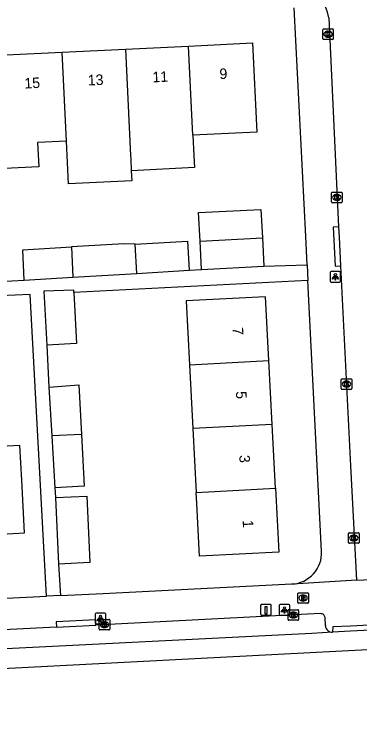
# Model space of a CAD drawing. Extents: x 160557 to 161245, y 385330 to 386505.
# Drawn here: x 160968.1 to 161000.9, y 385334.4 to 385401.4 of the extents above; entities that cross this region are included whole.
import ezdxf

# ---------------------------------------------------------------- set-up
doc = ezdxf.new("R2010")
doc.units = 0
for name, color, linetype in [('IMGEO_Brandkraan', 7, 'Continuous'), ('IMGEO_Fietspad_gesloten', 7, 'Continuous'), ('IMGEO_Kolk', 7, 'Continuous'), ('IMGEO_Laadpaal', 7, 'Continuous'), ('IMGEO_Lichtpunt', 7, 'Continuous'), ('IMGEO_Pand', 7, 'Continuous'), ('IMGEO_Pand_nummerreeks', 7, 'Continuous'), ('IMGEO_Rijbaan_lokaal_gesloten', 7, 'Continuous'), ('IMGEO_Rijbaan_lokaal_open', 7, 'Continuous'), ('IMGEO_Voetpad_open', 7, 'Continuous')]:
    doc.layers.add(name, color=color, linetype=linetype)

msp = doc.modelspace()

# ---------------------------------------------------------------- linework, layer by layer
at = {"layer": 'IMGEO_Brandkraan'}
for p, q in [((160994.993, 385345.653), (160994.993, 385346.505)), ((160995.068, 385346.579), (160995.92, 385346.579)), ((160995.994, 385346.505), (160995.994, 385345.653)), ((160995.504, 385345.799), (160995.479, 385345.799)), ((160995.481, 385346.359), (160995.506, 385346.359)), ((160995.92, 385345.579), (160995.068, 385345.579))]:
    msp.add_line(p, q, dxfattribs=at)
for points in [[(160994.993, 385345.653), (160994.993, 385346.505)], [(160995.068, 385346.579), (160995.92, 385346.579)], [(160995.994, 385346.505), (160995.994, 385345.653)], [(160995.341, 385346.279), (160995.341, 385345.879), (160995.554, 385345.879)], [(160995.572, 385346.279), (160995.341, 385346.279)], [(160995.52, 385346.198), (160995.466, 385346.198), (160995.466, 385346.122)], [(160995.466, 385346.122), (160995.519, 385346.122)], [(160995.528, 385346.046), (160995.466, 385346.046), (160995.466, 385345.965)], [(160995.466, 385345.965), (160995.528, 385345.965)], [(160995.92, 385345.579), (160995.068, 385345.579)]]:
    msp.add_lwpolyline(points, dxfattribs=at)
for centre, radius, start, end in [((160995.07, 385346.503), 0.0765, 91.55205, 178.44795), ((160995.07, 385346.503), 0.0765, 91.55205, 178.44795), ((160995.918, 385346.503), 0.0765, 1.55205, 88.44795), ((160995.918, 385346.503), 0.0765, 1.55205, 88.44795), ((160995.521, 385346.16), 0.0379, 267.82845, 90.93552), ((160995.529, 385346.005), 0.0404, 269.87594, 90.50774), ((160995.56, 385346.13), 0.251, 268.66757, 293.53466), ((160995.576, 385346.134), 0.145, 59.4692, 91.53667), ((160995.601, 385346.181), 0.0922, 285.51372, 58.15012), ((160995.606, 385345.989), 0.105, 301.31148, 78.98903), ((160995.07, 385345.655), 0.0765, 181.55205, 268.44795), ((160995.07, 385345.655), 0.0765, 181.55205, 268.44795), ((160995.918, 385345.655), 0.0765, 271.55205, 358.44795), ((160995.918, 385345.655), 0.0765, 271.55205, 358.44795)]:
    msp.add_arc(centre, radius, start, end, dxfattribs=at)
for centre, major_axis, ratio, start_param, end_param in [((160995.48, 385346.079), (-0.387, 0.002), 0.722429, 4.712389, 7.853982), ((160995.505, 385346.079), (-0.39, 0.002), 0.717154, 1.570796, 4.712389)]:
    msp.add_ellipse(centre, major_axis=major_axis, ratio=ratio, start_param=start_param, end_param=end_param, dxfattribs=at)
at = {"layer": 'IMGEO_Fietspad_gesloten'}
for points in [[(161010.036, 385343.439), (161000, 385342.925), (160998.286, 385342.836)], [(160998.286, 385342.836), (160996.326, 385342.732), (160947.774, 385340.274), (160938.967, 385339.846), (160935.209, 385339.663)]]:
    msp.add_lwpolyline(points, dxfattribs=at)
at = {"layer": 'IMGEO_Kolk'}
for p, q in [((160997.358, 385399.1), (160997.358, 385399.952)), ((160997.433, 385400.026), (160998.285, 385400.026)), ((160997.846, 385399.806), (160997.871, 385399.806)), ((160998.359, 385399.952), (160998.359, 385399.1)), ((160998.285, 385399.026), (160997.433, 385399.026)), ((160997.869, 385399.246), (160997.844, 385399.246)), ((160998.191, 385383.625), (160998.191, 385384.477)), ((160998.266, 385384.551), (160999.118, 385384.551)), ((160998.679, 385384.331), (160998.704, 385384.331)), ((160999.192, 385384.477), (160999.192, 385383.625)), ((160999.118, 385383.551), (160998.266, 385383.551)), ((160998.702, 385383.771), (160998.677, 385383.771)), ((160999.105, 385365.931), (160999.105, 385366.783)), ((160999.18, 385366.857), (161000.032, 385366.857)), ((160999.593, 385366.637), (160999.618, 385366.637)), ((161000.106, 385366.783), (161000.106, 385365.931)), ((160999.616, 385366.077), (160999.591, 385366.077)), ((161000.032, 385365.857), (160999.18, 385365.857)), ((160999.804, 385351.341), (160999.804, 385352.193)), ((160999.879, 385352.267), (161000.731, 385352.267)), ((161000.292, 385352.047), (161000.317, 385352.047)), ((161000.805, 385352.193), (161000.805, 385351.341)), ((161000.731, 385351.267), (160999.879, 385351.267)), ((161000.315, 385351.487), (161000.29, 385351.487)), ((160994.071, 385344.043), (160994.071, 385344.895)), ((160994.146, 385344.969), (160994.998, 385344.969)), ((160994.559, 385344.749), (160994.584, 385344.749)), ((160995.072, 385344.895), (160995.072, 385344.043)), ((160976.17, 385343.132), (160976.17, 385343.984)), ((160976.245, 385344.058), (160977.097, 385344.058)), ((160976.658, 385343.838), (160976.683, 385343.838)), ((160977.171, 385343.984), (160977.171, 385343.132)), ((160994.998, 385343.969), (160994.146, 385343.969)), ((160994.582, 385344.189), (160994.557, 385344.189)), ((160976.681, 385343.278), (160976.656, 385343.278)), ((160977.097, 385343.058), (160976.245, 385343.058))]:
    msp.add_line(p, q, dxfattribs=at)
for points in [[(160997.358, 385399.1), (160997.358, 385399.952)], [(160997.433, 385400.026), (160998.285, 385400.026)], [(160997.679, 385399.726), (160997.802, 385399.726), (160997.802, 385399.575), (160997.932, 385399.726), (160998.096, 385399.726), (160997.95, 385399.575), (160998.103, 385399.326), (160997.951, 385399.326), (160997.866, 385399.49), (160997.802, 385399.423), (160997.802, 385399.326), (160997.679, 385399.326), (160997.679, 385399.726)], [(160998.359, 385399.952), (160998.359, 385399.1)], [(160998.285, 385399.026), (160997.433, 385399.026)], [(160998.191, 385383.625), (160998.191, 385384.477)], [(160998.266, 385384.551), (160999.118, 385384.551)], [(160998.512, 385384.251), (160998.635, 385384.251), (160998.635, 385384.1), (160998.765, 385384.251), (160998.929, 385384.251), (160998.783, 385384.1), (160998.936, 385383.851), (160998.784, 385383.851), (160998.699, 385384.015), (160998.635, 385383.948), (160998.635, 385383.851), (160998.512, 385383.851), (160998.512, 385384.251)], [(160999.192, 385384.477), (160999.192, 385383.625)], [(160999.118, 385383.551), (160998.266, 385383.551)], [(160999.105, 385365.931), (160999.105, 385366.783)], [(160999.18, 385366.857), (161000.032, 385366.857)], [(160999.426, 385366.557), (160999.549, 385366.557), (160999.549, 385366.406), (160999.679, 385366.557), (160999.843, 385366.557), (160999.697, 385366.406), (160999.85, 385366.157), (160999.698, 385366.157), (160999.613, 385366.321), (160999.549, 385366.254), (160999.549, 385366.157), (160999.426, 385366.157), (160999.426, 385366.557)], [(161000.106, 385366.783), (161000.106, 385365.931)], [(161000.032, 385365.857), (160999.18, 385365.857)], [(160999.804, 385351.341), (160999.804, 385352.193)], [(160999.879, 385352.267), (161000.731, 385352.267)], [(161000.125, 385351.967), (161000.248, 385351.967), (161000.248, 385351.816), (161000.378, 385351.967), (161000.542, 385351.967), (161000.396, 385351.816), (161000.549, 385351.567), (161000.397, 385351.567), (161000.312, 385351.731), (161000.248, 385351.664), (161000.248, 385351.567), (161000.125, 385351.567), (161000.125, 385351.967)], [(161000.805, 385352.193), (161000.805, 385351.341)], [(161000.731, 385351.267), (160999.879, 385351.267)], [(160994.071, 385344.043), (160994.071, 385344.895)], [(160994.146, 385344.969), (160994.998, 385344.969)], [(160994.392, 385344.669), (160994.515, 385344.669), (160994.515, 385344.518), (160994.645, 385344.669), (160994.809, 385344.669), (160994.663, 385344.518), (160994.816, 385344.269), (160994.664, 385344.269), (160994.579, 385344.433), (160994.515, 385344.366), (160994.515, 385344.269), (160994.392, 385344.269), (160994.392, 385344.669)], [(160995.072, 385344.895), (160995.072, 385344.043)], [(160976.17, 385343.132), (160976.17, 385343.984)], [(160976.245, 385344.058), (160977.097, 385344.058)], [(160977.171, 385343.984), (160977.171, 385343.132)], [(160994.998, 385343.969), (160994.146, 385343.969)], [(160976.491, 385343.758), (160976.614, 385343.758), (160976.614, 385343.607), (160976.744, 385343.758), (160976.908, 385343.758), (160976.762, 385343.607), (160976.915, 385343.358), (160976.763, 385343.358), (160976.678, 385343.522), (160976.614, 385343.455), (160976.614, 385343.358), (160976.491, 385343.358), (160976.491, 385343.758)], [(160977.097, 385343.058), (160976.245, 385343.058)]]:
    msp.add_lwpolyline(points, dxfattribs=at)
for centre, start, end in [((160997.435, 385399.95), 91.55205, 178.44795), ((160997.435, 385399.95), 91.55205, 178.44795), ((160998.283, 385399.95), 1.55205, 88.44795), ((160998.283, 385399.95), 1.55205, 88.44795), ((160997.435, 385399.102), 181.55205, 268.44795), ((160997.435, 385399.102), 181.55205, 268.44795), ((160998.283, 385399.102), 271.55205, 358.44795), ((160998.283, 385399.102), 271.55205, 358.44795), ((160998.268, 385384.475), 91.55205, 178.44795), ((160998.268, 385384.475), 91.55205, 178.44795), ((160999.116, 385384.475), 1.55205, 88.44795), ((160999.116, 385384.475), 1.55205, 88.44795), ((160998.268, 385383.627), 181.55205, 268.44795), ((160998.268, 385383.627), 181.55205, 268.44795), ((160999.116, 385383.627), 271.55205, 358.44795), ((160999.116, 385383.627), 271.55205, 358.44795), ((160999.182, 385366.781), 91.55205, 178.44795), ((160999.182, 385366.781), 91.55205, 178.44795), ((161000.03, 385366.781), 1.55205, 88.44795), ((161000.03, 385366.781), 1.55205, 88.44795), ((160999.182, 385365.933), 181.55205, 268.44795), ((160999.182, 385365.933), 181.55205, 268.44795), ((161000.03, 385365.933), 271.55205, 358.44795), ((161000.03, 385365.933), 271.55205, 358.44795), ((160999.881, 385352.191), 91.55205, 178.44795), ((160999.881, 385352.191), 91.55205, 178.44795), ((161000.729, 385352.191), 1.55205, 88.44795), ((161000.729, 385352.191), 1.55205, 88.44795), ((160999.881, 385351.343), 181.55205, 268.44795), ((160999.881, 385351.343), 181.55205, 268.44795), ((161000.729, 385351.343), 271.55205, 358.44795), ((161000.729, 385351.343), 271.55205, 358.44795), ((160994.148, 385344.893), 91.55205, 178.44795), ((160994.148, 385344.893), 91.55205, 178.44795), ((160994.996, 385344.893), 1.55205, 88.44795), ((160994.996, 385344.893), 1.55205, 88.44795), ((160976.247, 385343.982), 91.55205, 178.44795), ((160976.247, 385343.982), 91.55205, 178.44795), ((160977.095, 385343.982), 1.55205, 88.44795), ((160977.095, 385343.982), 1.55205, 88.44795), ((160994.148, 385344.045), 181.55205, 268.44795), ((160994.148, 385344.045), 181.55205, 268.44795), ((160994.996, 385344.045), 271.55205, 358.44795), ((160994.996, 385344.045), 271.55205, 358.44795), ((160976.247, 385343.134), 181.55205, 268.44795), ((160976.247, 385343.134), 181.55205, 268.44795), ((160977.095, 385343.134), 271.55205, 358.44795), ((160977.095, 385343.134), 271.55205, 358.44795)]:
    msp.add_arc(centre, 0.0765, start, end, dxfattribs=at)
for centre, major_axis, ratio, start_param, end_param in [((160997.845, 385399.526), (-0.387, 0.002), 0.722429, 4.712389, 7.853982), ((160997.87, 385399.526), (-0.39, 0.002), 0.717154, 1.570796, 4.712389), ((160998.678, 385384.051), (-0.387, 0.002), 0.722429, 4.712389, 7.853982), ((160998.703, 385384.051), (-0.39, 0.002), 0.717154, 1.570796, 4.712389), ((160999.592, 385366.357), (-0.387, 0.002), 0.722429, 4.712389, 7.853982), ((160999.617, 385366.357), (-0.39, 0.002), 0.717154, 1.570796, 4.712389), ((161000.291, 385351.767), (-0.387, 0.002), 0.722429, 4.712389, 7.853982), ((161000.316, 385351.767), (-0.39, 0.002), 0.717154, 1.570796, 4.712389), ((160994.558, 385344.469), (-0.387, 0.002), 0.722429, 4.712389, 7.853982), ((160994.583, 385344.469), (-0.39, 0.002), 0.717154, 1.570796, 4.712389), ((160976.657, 385343.558), (-0.387, 0.002), 0.722429, 4.712389, 7.853982), ((160976.682, 385343.558), (-0.39, 0.002), 0.717154, 1.570796, 4.712389)]:
    msp.add_ellipse(centre, major_axis=major_axis, ratio=ratio, start_param=start_param, end_param=end_param, dxfattribs=at)
at = {"layer": 'IMGEO_Laadpaal'}
for p, q in [((160991.47, 385345.384), (160991.47, 385344.543)), ((160991.47, 385345.384), (160991.47, 385344.543)), ((160992.386, 385345.468), (160991.545, 385345.468)), ((160992.386, 385345.468), (160991.545, 385345.468)), ((160992.47, 385344.552), (160992.47, 385345.393)), ((160992.47, 385344.552), (160992.47, 385345.393)), ((160991.554, 385344.468), (160992.395, 385344.468)), ((160991.554, 385344.468), (160992.395, 385344.468))]:
    msp.add_line(p, q, dxfattribs=at)
msp.add_lwpolyline([(160991.885, 385345.281), (160992.045, 385345.281), (160992.045, 385344.548), (160991.885, 385344.548), (160991.885, 385345.281)], dxfattribs=at)
for centre, start, end in [((160991.548, 385345.39), 92.4484, 184.28452), ((160991.548, 385345.39), 92.4484, 184.28452), ((160992.392, 385345.39), 2.4484, 94.28452), ((160992.392, 385345.39), 2.4484, 94.28452), ((160991.548, 385344.546), 182.4484, 274.28452), ((160991.548, 385344.546), 182.4484, 274.28452), ((160992.392, 385344.546), 272.4484, 4.28452), ((160992.392, 385344.546), 272.4484, 4.28452)]:
    msp.add_arc(centre, 0.0779, start, end, dxfattribs=at)
at = {"layer": 'IMGEO_Lichtpunt'}
for p, q in [((160998.052, 385376.931), (160998.052, 385376.124)), ((160998.052, 385376.931), (160998.052, 385376.124)), ((160998.954, 385377.026), (160998.146, 385377.026)), ((160998.954, 385377.026), (160998.146, 385377.026)), ((160999.048, 385376.124), (160999.048, 385376.931)), ((160999.048, 385376.124), (160999.048, 385376.931)), ((160998.146, 385376.03), (160998.954, 385376.03)), ((160998.146, 385376.03), (160998.954, 385376.03)), ((160993.239, 385345.361), (160993.239, 385344.554)), ((160993.239, 385345.361), (160993.239, 385344.554)), ((160994.141, 385345.456), (160993.333, 385345.456)), ((160994.141, 385345.456), (160993.333, 385345.456)), ((160994.235, 385344.554), (160994.235, 385345.361)), ((160994.235, 385344.554), (160994.235, 385345.361)), ((160975.798, 385344.545), (160975.798, 385343.738)), ((160975.798, 385344.545), (160975.798, 385343.738)), ((160976.7, 385344.64), (160975.892, 385344.64)), ((160976.7, 385344.64), (160975.892, 385344.64)), ((160976.794, 385343.738), (160976.794, 385344.545)), ((160976.794, 385343.738), (160976.794, 385344.545)), ((160993.333, 385344.46), (160994.141, 385344.46)), ((160993.333, 385344.46), (160994.141, 385344.46)), ((160975.892, 385343.644), (160976.7, 385343.644)), ((160975.892, 385343.644), (160976.7, 385343.644))]:
    msp.add_line(p, q, dxfattribs=at)
for points in [[(160998.426, 385376.595), (160998.465, 385376.567), (160998.277, 385376.305), (160998.239, 385376.332), (160998.426, 385376.595)], [(160998.528, 385376.547), (160998.575, 385376.547), (160998.575, 385376.225), (160998.528, 385376.225), (160998.528, 385376.547)], [(160998.638, 385376.567), (160998.676, 385376.594), (160998.863, 385376.332), (160998.824, 385376.304), (160998.638, 385376.567)], [(160993.613, 385345.025), (160993.652, 385344.997), (160993.464, 385344.735), (160993.426, 385344.762), (160993.613, 385345.025)], [(160993.715, 385344.977), (160993.762, 385344.977), (160993.762, 385344.655), (160993.715, 385344.655), (160993.715, 385344.977)], [(160993.825, 385344.997), (160993.863, 385345.024), (160994.05, 385344.762), (160994.011, 385344.734), (160993.825, 385344.997)], [(160976.172, 385344.209), (160976.211, 385344.181), (160976.023, 385343.919), (160975.985, 385343.946), (160976.172, 385344.209)], [(160976.274, 385344.161), (160976.321, 385344.161), (160976.321, 385343.839), (160976.274, 385343.839), (160976.274, 385344.161)], [(160976.384, 385344.181), (160976.422, 385344.208), (160976.609, 385343.946), (160976.57, 385343.918), (160976.384, 385344.181)]]:
    msp.add_lwpolyline(points, dxfattribs=at)
for centre in [(160998.551, 385376.729), (160993.738, 385345.159), (160976.297, 385344.343)]:
    msp.add_circle(centre, 0.0994, dxfattribs=at)
for centre, start, end in [((160998.146, 385376.931), 90, 180), ((160998.146, 385376.931), 90, 180), ((160998.954, 385376.931), 0, 90), ((160998.954, 385376.931), 0, 90), ((160998.146, 385376.124), 180, 270), ((160998.146, 385376.124), 180, 270), ((160998.954, 385376.124), 270, 0), ((160998.954, 385376.124), 270, 360), ((160993.333, 385345.361), 90, 180), ((160993.333, 385345.361), 90, 180), ((160994.141, 385345.361), 0, 90), ((160994.141, 385345.361), 0, 90), ((160975.892, 385344.545), 90, 180), ((160975.892, 385344.545), 90, 180), ((160976.7, 385344.545), 0, 90), ((160976.7, 385344.545), 0, 90), ((160993.333, 385344.554), 180, 270), ((160993.333, 385344.554), 180, 270), ((160994.141, 385344.554), 270, 0), ((160994.141, 385344.554), 270, 360), ((160975.892, 385343.738), 180, 270), ((160975.892, 385343.738), 180, 270), ((160976.7, 385343.738), 270, 0), ((160976.7, 385343.738), 270, 360)]:
    msp.add_arc(centre, 0.0946, start, end, dxfattribs=at)
at = {"layer": 'IMGEO_Pand'}
for points in [[(160972.661, 385397.825), (160978.654, 385398.114)], [(160978.654, 385398.114), (160984.647, 385398.403)], [(160978.654, 385398.114), (160979.142, 385388.018), (160979.157, 385387.705), (160979.212, 385386.576)], [(160984.647, 385398.403), (160990.712, 385398.695), (160991.12, 385390.248), (160985.055, 385389.955)], [(160985.055, 385389.955), (160984.647, 385398.403)], [(160966.668, 385397.536), (160972.661, 385397.825)], [(160973.069, 385389.378), (160972.661, 385397.825)], [(160973.069, 385389.378), (160970.339, 385389.246), (160970.45, 385386.951), (160967.187, 385386.793), (160967.076, 385389.088)], [(160979.212, 385386.576), (160979.257, 385385.635), (160973.264, 385385.345), (160973.069, 385389.378)], [(160985.055, 385389.955), (160985.15, 385387.994), (160985.203, 385386.891), (160979.212, 385386.576)], [(160985.732, 385379.922), (160985.591, 385382.609), (160991.496, 385382.919), (160991.638, 385380.233)], [(160985.732, 385379.922), (160991.638, 385380.233)], [(160991.638, 385380.233), (160991.779, 385377.547)], [(160969.07, 385376.198), (160968.927, 385379.095), (160973.536, 385379.361)], [(160979.595, 385379.629), (160978.504, 385379.648), (160973.536, 385379.361)], [(160973.536, 385379.361), (160973.675, 385376.482)], [(160979.595, 385379.629), (160984.536, 385379.904), (160984.69, 385377.163)], [(160979.741, 385376.857), (160979.595, 385379.629)], [(160985.873, 385377.236), (160985.732, 385379.922)], [(160985.873, 385377.236), (160991.779, 385377.547)], [(160973.675, 385376.482), (160979.741, 385376.857)], [(160979.741, 385376.857), (160984.69, 385377.163)], [(160969.07, 385376.198), (160973.675, 385376.482)], [(160973.772, 385375.038), (160973.76, 385375.268), (160970.929, 385375.183), (160971.201, 385370.062)], [(160973.772, 385375.038), (160974.025, 385370.222), (160971.201, 385370.062)], [(160992.254, 385368.586), (160991.937, 385374.637), (160986.944, 385374.375), (160984.403, 385374.242), (160984.72, 385368.192)], [(160984.72, 385368.192), (160992.254, 385368.586)], [(160992.57, 385362.537), (160992.254, 385368.586)], [(160984.72, 385368.192), (160985.037, 385362.143)], [(160971.412, 385366.077), (160974.233, 385366.276), (160974.48, 385361.587)], [(160971.412, 385366.077), (160971.683, 385361.44)], [(160992.57, 385362.537), (160985.037, 385362.143)], [(160985.037, 385362.143), (160985.354, 385356.092)], [(160992.887, 385356.486), (160992.57, 385362.537)], [(160974.48, 385361.587), (160971.683, 385361.44)], [(160971.683, 385361.44), (160971.97, 385356.533)], [(160974.48, 385361.587), (160974.738, 385356.691), (160971.97, 385356.533)], [(160962.997, 385351.929), (160969.092, 385352.246), (160968.832, 385357.24), (160968.66, 385360.54), (160962.565, 385360.223)], [(160985.354, 385356.092), (160992.887, 385356.486)], [(160992.887, 385356.486), (160993.204, 385350.436), (160985.67, 385350.042), (160985.409, 385355.036), (160985.354, 385356.092)], [(160972.032, 385355.596), (160974.996, 385355.726), (160975.271, 385349.433), (160972.306, 385349.303)], [(160972.032, 385355.596), (160972.306, 385349.303)]]:
    msp.add_lwpolyline(points, dxfattribs=at)
at = {"layer": 'IMGEO_Rijbaan_lokaal_gesloten'}
msp.add_lwpolyline([(161179.212, 385352.808), (161177.568, 385352.385), (161171.027, 385350.994), (161157.592, 385349.093), (161141.871, 385348.183), (161034.402, 385342.87), (160939.068, 385337.926), (160868.279, 385334.438)], dxfattribs=at)
at = {"layer": 'IMGEO_Rijbaan_lokaal_open'}
for points in [[(160997.926, 385401.064), (160998.843, 385381.265)], [(160998.843, 385381.265), (160998.896, 385380.276), (160999.035, 385377.558)], [(160999.035, 385377.558), (161000, 385358.619), (161000.552, 385347.79)], [(161000.552, 385347.79), (161007.555, 385348.077)]]:
    msp.add_lwpolyline(points, dxfattribs=at)
msp.add_arc((160991.66, 385399.886), 6.375, 10.64776, 87.62968, dxfattribs=at)
at = {"layer": 'IMGEO_Voetpad_open'}
for points in [[(160995.879, 385377.676), (160995.744, 385380.357), (160994.654, 385402.017)], [(160998.843, 385381.265), (160998.344, 385381.241), (160998.536, 385377.534), (160999.035, 385377.558)], [(160991.779, 385377.547), (160995.879, 385377.676)], [(160995.879, 385377.676), (160995.954, 385376.189)], [(160984.69, 385377.163), (160985.873, 385377.236)], [(160966.681, 385376.069), (160969.07, 385376.198)], [(160995.954, 385376.189), (160973.772, 385375.038)], [(160997.245, 385350.52), (160995.954, 385376.189)], [(160971.187, 385346.253), (160969.631, 385374.848), (160966.759, 385374.73)], [(160971.201, 385370.062), (160971.412, 385366.077)], [(160971.97, 385356.533), (160972.032, 385355.596)], [(160972.306, 385349.303), (160972.502, 385346.318)], [(160972.502, 385346.318), (160976.551, 385346.52), (160994.435, 385347.411)], [(161000.552, 385347.79), (160994.482, 385347.409), (160994.435, 385347.411)], [(160938.716, 385344.635), (160971.187, 385346.253)], [(160972.502, 385346.318), (160971.187, 385346.253)], [(160997.155, 385344.6), (160975.861, 385343.516)], [(160975.861, 385343.516), (160975.837, 385344.015), (160972.102, 385343.824), (160972.126, 385343.325)], [(160997.614, 385343.452), (160997.575, 385344.22)], [(161010.036, 385343.439), (161010.011, 385343.95), (161000, 385343.425), (160998.318, 385343.338), (160998.286, 385342.836)], [(160972.126, 385343.325), (160938.869, 385341.632)], [(160972.126, 385343.325), (160975.861, 385343.516)]]:
    msp.add_lwpolyline(points, dxfattribs=at)
for centre, radius, start, end in [((160994.287, 385350.37), 2.962, 272.87163, 2.91208), ((160997.175, 385344.201), 0.4, 2.78914, 92.93567), ((160998.256, 385343.478), 0.642, 182.29807, 272.68103)]:
    msp.add_arc(centre, radius, start, end, dxfattribs=at)

# ---------------------------------------------------------------- texts
at = {"layer": 'IMGEO_Pand_nummerreeks'}
for s, rotation, p in [('9', 2.76089, (160987.591, 385395.26)), ('15', 2.76166, (160969.104, 385394.368)), ('13', 2.76166, (160975.113, 385394.658)), ('11', 2.76166, (160981.236, 385394.954)), ('7', 272.99688, (160988.805, 385371.715)), ('5', 272.99688, (160989.122, 385365.665)), ('3', 272.99688, (160989.439, 385359.615)), ('1', 272.99688, (160989.762, 385353.451))]:
    msp.add_text(s, height=1, rotation=rotation, dxfattribs=at).set_placement(p)

doc.saveas('drawing.dxf')
